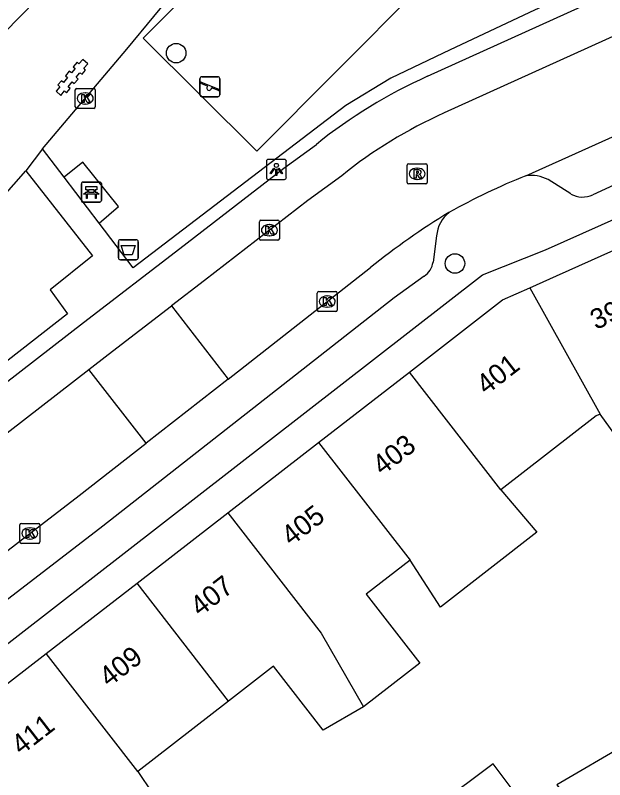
# Model space of a CAD drawing. Extents: x 159222 to 160346, y 381249 to 382166.
# Drawn here: x 159907.01 to 159936.46, y 381548.06 to 381586.28 of the extents above; entities that cross this region are included whole.
import ezdxf

# ---------------------------------------------------------------- set-up
doc = ezdxf.new("R2010")
doc.units = 0
for name, color, linetype in [('IMGEO_Afvalbak', 7, 'Continuous'), ('IMGEO_Bank', 7, 'Continuous'), ('IMGEO_Boom', 7, 'Continuous'), ('IMGEO_Groenvoorziening', 7, 'Continuous'), ('IMGEO_Kolk', 7, 'Continuous'), ('IMGEO_Lichtpunt', 7, 'Continuous'), ('IMGEO_Pand', 7, 'Continuous'), ('IMGEO_Pand_nummerreeks', 7, 'Continuous'), ('IMGEO_Rijbaan_lokaal_open', 7, 'Continuous'), ('IMGEO_Rioolput', 7, 'Continuous'), ('IMGEO_Speelvoorziening', 7, 'Continuous'), ('IMGEO_Voetpad_open', 7, 'Continuous')]:
    doc.layers.add(name, color=color, linetype=linetype)

msp = doc.modelspace()

# ---------------------------------------------------------------- linework, layer by layer
at = {"layer": 'IMGEO_Afvalbak'}
for p, q in [((159912.157, 381574.162), (159912.157, 381574.962)), ((159912.157, 381574.962), (159912.157, 381574.162)), ((159912.257, 381575.062), (159913.047, 381575.062)), ((159913.047, 381575.062), (159912.257, 381575.062)), ((159913.147, 381574.962), (159913.147, 381574.162)), ((159913.147, 381574.162), (159913.147, 381574.962)), ((159913.047, 381574.062), (159912.257, 381574.062)), ((159912.257, 381574.062), (159913.047, 381574.062))]:
    msp.add_line(p, q, dxfattribs=at)
msp.add_lwpolyline([(159912.3, 381574.776), (159913.004, 381574.776), (159912.855, 381574.306), (159912.449, 381574.306), (159912.3, 381574.776)], dxfattribs=at)
for centre, start, end in [((159912.257, 381574.962), 90, 180), ((159912.257, 381574.962), 90, 180), ((159913.047, 381574.962), 0, 90), ((159913.047, 381574.962), 360, 90), ((159912.257, 381574.162), 180, 270), ((159912.257, 381574.162), 180, 270), ((159913.047, 381574.162), 270, 0), ((159913.047, 381574.162), 270, 0)]:
    msp.add_arc(centre, 0.1, start, end, dxfattribs=at)
at = {"layer": 'IMGEO_Bank'}
for p, q in [((159910.308, 381577.019), (159910.308, 381577.86)), ((159910.308, 381577.86), (159910.308, 381577.019)), ((159910.383, 381577.944), (159911.224, 381577.944)), ((159911.224, 381577.944), (159910.383, 381577.944)), ((159911.308, 381577.869), (159911.308, 381577.028)), ((159911.308, 381577.028), (159911.308, 381577.869)), ((159910.617, 381577.45), (159910.617, 381577.556)), ((159910.661, 381577.556), (159910.661, 381577.45)), ((159910.949, 381577.562), (159910.667, 381577.562)), ((159910.667, 381577.444), (159910.949, 381577.444)), ((159910.955, 381577.45), (159910.955, 381577.556)), ((159910.999, 381577.556), (159910.999, 381577.45)), ((159911.005, 381577.342), (159910.612, 381577.342)), ((159911.233, 381576.944), (159910.392, 381576.944)), ((159910.392, 381576.944), (159911.233, 381576.944))]:
    msp.add_line(p, q, dxfattribs=at)
for points in [[(159910.555, 381577.342), (159910.413, 381577.342), (159910.525, 381577.444), (159910.611, 381577.444)], [(159910.611, 381577.562), (159910.525, 381577.562), (159910.525, 381577.723), (159911.088, 381577.723), (159911.088, 381577.562), (159911.005, 381577.562)], [(159911.005, 381577.444), (159911.088, 381577.444), (159911.2, 381577.342), (159911.061, 381577.342)], [(159910.605, 381577.335), (159910.605, 381577.128), (159910.562, 381577.128), (159910.562, 381577.335)], [(159911.055, 381577.335), (159911.055, 381577.128), (159911.011, 381577.128), (159911.011, 381577.335)]]:
    msp.add_lwpolyline(points, dxfattribs=at)
for centre, radius, start, end in [((159910.386, 381577.866), 0.0779, 92.4484, 184.2845), ((159910.386, 381577.866), 0.0779, 92.4484, 184.2845), ((159911.23, 381577.866), 0.0779, 2.4484, 94.2845), ((159911.23, 381577.866), 0.0779, 2.4484, 94.2845), ((159910.61, 381577.555), 0.00671, 2.8957, 87.1043), ((159910.61, 381577.451), 0.00671, 272.8957, 357.1043), ((159910.667, 381577.555), 0.00671, 92.8957, 177.1043), ((159910.667, 381577.451), 0.00671, 182.8957, 267.1043), ((159910.949, 381577.555), 0.00671, 2.8957, 87.1043), ((159910.949, 381577.451), 0.00671, 272.8957, 357.1043), ((159911.006, 381577.555), 0.00671, 92.8957, 177.1043), ((159911.006, 381577.451), 0.00671, 182.8957, 267.1043), ((159910.555, 381577.335), 0.00671, 2.8957, 87.1043), ((159910.612, 381577.335), 0.00671, 92.8957, 177.1043), ((159911.004, 381577.335), 0.00671, 2.8957, 87.1043), ((159911.061, 381577.335), 0.00671, 92.8957, 177.1043), ((159910.386, 381577.022), 0.0779, 182.4484, 274.2845), ((159910.386, 381577.022), 0.0779, 182.4484, 274.2845), ((159911.23, 381577.022), 0.0779, 272.4484, 4.2845), ((159911.23, 381577.022), 0.0779, 272.4484, 4.2845)]:
    msp.add_arc(centre, radius, start, end, dxfattribs=at)
at = {"layer": 'IMGEO_Boom'}
for centre in [(159915.046, 381584.393), (159928.976, 381573.873)]:
    msp.add_circle(centre, 0.489, dxfattribs=at)
at = {"layer": 'IMGEO_Groenvoorziening'}
msp.add_lwpolyline([(159925.518, 381597.313), (159931.189, 381591.669), (159919.068, 381579.492), (159913.398, 381585.135), (159925.518, 381597.313)], dxfattribs=at)
at = {"layer": 'IMGEO_Kolk'}
for p, q in [((159910.003, 381581.702), (159910.003, 381582.554)), ((159910.078, 381582.628), (159910.93, 381582.628)), ((159910.491, 381582.408), (159910.516, 381582.408)), ((159911.004, 381582.554), (159911.004, 381581.702)), ((159910.514, 381581.848), (159910.489, 381581.848)), ((159910.93, 381581.628), (159910.078, 381581.628)), ((159919.202, 381575.112), (159919.202, 381575.964)), ((159919.277, 381576.038), (159920.129, 381576.038)), ((159920.203, 381575.964), (159920.203, 381575.112)), ((159919.69, 381575.818), (159919.715, 381575.818)), ((159919.713, 381575.258), (159919.688, 381575.258)), ((159920.129, 381575.038), (159919.277, 381575.038)), ((159922.168, 381572.472), (159923.02, 381572.472)), ((159922.093, 381571.546), (159922.093, 381572.398)), ((159922.581, 381572.252), (159922.606, 381572.252)), ((159923.094, 381572.398), (159923.094, 381571.546)), ((159923.02, 381571.472), (159922.168, 381571.472)), ((159922.604, 381571.692), (159922.579, 381571.692)), ((159907.235, 381559.951), (159907.235, 381560.803)), ((159907.31, 381560.877), (159908.162, 381560.877)), ((159907.723, 381560.657), (159907.748, 381560.657)), ((159908.236, 381560.803), (159908.236, 381559.951)), ((159908.162, 381559.877), (159907.31, 381559.877)), ((159907.746, 381560.097), (159907.721, 381560.097))]:
    msp.add_line(p, q, dxfattribs=at)
for points in [[(159910.003, 381581.702), (159910.003, 381582.554)], [(159910.078, 381582.628), (159910.93, 381582.628)], [(159911.004, 381582.554), (159911.004, 381581.702)], [(159910.324, 381582.328), (159910.447, 381582.328), (159910.447, 381582.177), (159910.577, 381582.328), (159910.741, 381582.328), (159910.595, 381582.177), (159910.748, 381581.928), (159910.596, 381581.928), (159910.511, 381582.092), (159910.447, 381582.025), (159910.447, 381581.928), (159910.324, 381581.928), (159910.324, 381582.328)], [(159910.93, 381581.628), (159910.078, 381581.628)], [(159919.202, 381575.112), (159919.202, 381575.964)], [(159919.277, 381576.038), (159920.129, 381576.038)], [(159920.203, 381575.964), (159920.203, 381575.112)], [(159919.523, 381575.738), (159919.646, 381575.738), (159919.646, 381575.587), (159919.776, 381575.738), (159919.94, 381575.738), (159919.794, 381575.587), (159919.947, 381575.338), (159919.795, 381575.338), (159919.71, 381575.502), (159919.646, 381575.435), (159919.646, 381575.338), (159919.523, 381575.338), (159919.523, 381575.738)], [(159920.129, 381575.038), (159919.277, 381575.038)], [(159922.168, 381572.472), (159923.02, 381572.472)], [(159922.093, 381571.546), (159922.093, 381572.398)], [(159922.414, 381572.172), (159922.537, 381572.172), (159922.537, 381572.021), (159922.667, 381572.172), (159922.831, 381572.172), (159922.685, 381572.021), (159922.838, 381571.772), (159922.686, 381571.772), (159922.601, 381571.936), (159922.537, 381571.869), (159922.537, 381571.772), (159922.414, 381571.772), (159922.414, 381572.172)], [(159923.094, 381572.398), (159923.094, 381571.546)], [(159923.02, 381571.472), (159922.168, 381571.472)], [(159907.235, 381559.951), (159907.235, 381560.803)], [(159907.31, 381560.877), (159908.162, 381560.877)], [(159908.236, 381560.803), (159908.236, 381559.951)], [(159907.556, 381560.577), (159907.679, 381560.577), (159907.679, 381560.426), (159907.809, 381560.577), (159907.973, 381560.577), (159907.827, 381560.426), (159907.98, 381560.177), (159907.828, 381560.177), (159907.743, 381560.341), (159907.679, 381560.274), (159907.679, 381560.177), (159907.556, 381560.177), (159907.556, 381560.577)], [(159908.162, 381559.877), (159907.31, 381559.877)]]:
    msp.add_lwpolyline(points, dxfattribs=at)
for centre, start, end in [((159910.08, 381582.552), 91.552, 178.448), ((159910.08, 381582.552), 91.552, 178.448), ((159910.928, 381582.552), 1.552, 88.448), ((159910.928, 381582.552), 1.552, 88.448), ((159910.08, 381581.704), 181.552, 268.448), ((159910.08, 381581.704), 181.552, 268.448), ((159910.928, 381581.704), 271.552, 358.448), ((159910.928, 381581.704), 271.552, 358.448), ((159919.279, 381575.962), 91.552, 178.448), ((159919.279, 381575.962), 91.552, 178.448), ((159920.127, 381575.962), 1.552, 88.448), ((159920.127, 381575.962), 1.552, 88.448), ((159919.279, 381575.114), 181.552, 268.448), ((159919.279, 381575.114), 181.552, 268.448), ((159920.127, 381575.114), 271.552, 358.448), ((159920.127, 381575.114), 271.552, 358.448), ((159922.17, 381572.396), 91.552, 178.448), ((159922.17, 381572.396), 91.552, 178.448), ((159923.018, 381572.396), 1.552, 88.448), ((159923.018, 381572.396), 1.552, 88.448), ((159922.17, 381571.548), 181.552, 268.448), ((159922.17, 381571.548), 181.552, 268.448), ((159923.018, 381571.548), 271.552, 358.448), ((159923.018, 381571.548), 271.552, 358.448), ((159907.312, 381560.801), 91.552, 178.448), ((159907.312, 381560.801), 91.552, 178.448), ((159908.16, 381560.801), 1.552, 88.448), ((159908.16, 381560.801), 1.552, 88.448), ((159907.312, 381559.953), 181.552, 268.448), ((159907.312, 381559.953), 181.552, 268.448), ((159908.16, 381559.953), 271.552, 358.448), ((159908.16, 381559.953), 271.552, 358.448)]:
    msp.add_arc(centre, 0.0765, start, end, dxfattribs=at)
for centre, major_axis, ratio, start_param, end_param in [((159910.49, 381582.128), (-0.387, 0.002), 0.722429, 4.712389, 7.853982), ((159910.515, 381582.128), (-0.39, 0.002), 0.717154, 1.570796, 4.712389), ((159919.689, 381575.538), (-0.387, 0.002), 0.722429, 4.712389, 7.853982), ((159919.714, 381575.538), (-0.39, 0.002), 0.717154, 1.570796, 4.712389), ((159922.58, 381571.972), (-0.387, 0.002), 0.722429, 4.712389, 7.853982), ((159922.605, 381571.972), (-0.39, 0.002), 0.717154, 1.570796, 4.712389), ((159907.722, 381560.377), (-0.387, 0.002), 0.722429, 4.712389, 7.853982), ((159907.747, 381560.377), (-0.39, 0.002), 0.717154, 1.570796, 4.712389)]:
    msp.add_ellipse(centre, major_axis=major_axis, ratio=ratio, start_param=start_param, end_param=end_param, dxfattribs=at)
at = {"layer": 'IMGEO_Lichtpunt'}
for p, q in [((159919.554, 381578.981), (159919.554, 381578.174)), ((159919.554, 381578.981), (159919.554, 381578.174)), ((159920.456, 381579.076), (159919.648, 381579.076)), ((159920.456, 381579.076), (159919.648, 381579.076)), ((159920.55, 381578.174), (159920.55, 381578.981)), ((159920.55, 381578.174), (159920.55, 381578.981)), ((159919.648, 381578.08), (159920.456, 381578.08)), ((159919.648, 381578.08), (159920.456, 381578.08))]:
    msp.add_line(p, q, dxfattribs=at)
for points in [[(159919.928, 381578.645), (159919.967, 381578.617), (159919.779, 381578.355), (159919.741, 381578.382), (159919.928, 381578.645)], [(159920.03, 381578.597), (159920.077, 381578.597), (159920.077, 381578.275), (159920.03, 381578.275), (159920.03, 381578.597)], [(159920.14, 381578.617), (159920.178, 381578.644), (159920.365, 381578.382), (159920.326, 381578.354), (159920.14, 381578.617)]]:
    msp.add_lwpolyline(points, dxfattribs=at)
msp.add_circle((159920.053, 381578.779), 0.0994, dxfattribs=at)
for centre, start, end in [((159919.648, 381578.981), 90, 180), ((159919.648, 381578.981), 90, 180), ((159920.456, 381578.981), 0, 90), ((159920.456, 381578.981), 0, 90), ((159919.648, 381578.174), 180, 270), ((159919.648, 381578.174), 180, 270), ((159920.456, 381578.174), 270, 0), ((159920.456, 381578.174), 270, 360)]:
    msp.add_arc(centre, 0.0946, start, end, dxfattribs=at)
at = {"layer": 'IMGEO_Pand'}
for points in [[(159932.725, 381572.665), (159934.053, 381573.258), (159939.145, 381575.534)], [(159926.698, 381568.444), (159931.35, 381572.05), (159932.725, 381572.665)], [(159932.725, 381572.665), (159936.225, 381566.345)], [(159922.162, 381564.929), (159926.698, 381568.444)], [(159931.263, 381562.556), (159926.698, 381568.444)], [(159936.225, 381566.345), (159936.027, 381566.257), (159931.263, 381562.556)], [(159944.139, 381565.707), (159941.738, 381564.635), (159941.047, 381564.326), (159938.802, 381563.312), (159939.007, 381562.852), (159938.819, 381562.762), (159936.225, 381566.345)], [(159917.626, 381561.413), (159922.162, 381564.929)], [(159922.162, 381564.929), (159926.731, 381559.035)], [(159931.263, 381562.556), (159933.07, 381560.437), (159928.246, 381556.689), (159926.731, 381559.035)], [(159913.09, 381557.897), (159917.626, 381561.413)], [(159917.626, 381561.413), (159922.297, 381555.387), (159924.408, 381551.699)], [(159926.731, 381559.035), (159924.542, 381557.335), (159927.222, 381553.885), (159924.408, 381551.699)], [(159908.553, 381554.381), (159913.09, 381557.897)], [(159917.666, 381551.993), (159913.09, 381557.897)], [(159903.996, 381550.849), (159908.553, 381554.381)], [(159913.134, 381548.473), (159908.553, 381554.381)], [(159924.408, 381551.699), (159922.395, 381550.547), (159919.914, 381553.74), (159917.666, 381551.993)], [(159917.666, 381551.993), (159913.134, 381548.473)], [(159930.888, 381548.852), (159928.107, 381546.78), (159929.947, 381544.311), (159932.728, 381546.384), (159930.888, 381548.852)], [(159913.134, 381548.473), (159915.28, 381545.267), (159910.939, 381541.895)]]:
    msp.add_lwpolyline(points, dxfattribs=at)
at = {"layer": 'IMGEO_Rijbaan_lokaal_open'}
for points in [[(159946.041, 381589.576), (159945.766, 381589.401), (159944.35, 381588.666), (159942.971, 381588.011), (159928.429, 381581.4)], [(159932.52, 381578.264), (159947.598, 381585.035)], [(159923.317, 381578.263), (159921.63, 381577.03), (159916.46, 381573.024), (159914.804, 381571.752)], [(159917.638, 381568.095), (159924.756, 381573.666)], [(159910.683, 381568.58), (159911.648, 381569.327), (159914.804, 381571.752)], [(159914.804, 381571.752), (159917.638, 381568.095)], [(159886.532, 381549.994), (159891.463, 381553.82), (159893.425, 381555.305), (159897.902, 381558.679), (159910.683, 381568.58)], [(159913.544, 381564.89), (159910.683, 381568.58)], [(159917.638, 381568.095), (159913.544, 381564.89)], [(159888.171, 381545.168), (159894.5, 381550.196), (159910.193, 381562.267), (159913.544, 381564.89)]]:
    msp.add_lwpolyline(points, dxfattribs=at)
for centre, radius, start, end in [((159938.094, 381559.916), 23.558, 114.222, 128.849), ((159945.792, 381545.502), 35.348, 112.0535, 118.9577), ((159946.97, 381546.32), 35.232, 121.2788, 129.0887)]:
    msp.add_arc(centre, radius, start, end, dxfattribs=at)
at = {"layer": 'IMGEO_Rioolput'}
for p, q in [((159926.589, 381577.932), (159926.589, 381578.784)), ((159926.664, 381578.858), (159927.516, 381578.858)), ((159927.077, 381578.638), (159927.102, 381578.638)), ((159927.59, 381578.784), (159927.59, 381577.932)), ((159927.516, 381577.858), (159926.664, 381577.858)), ((159927.1, 381578.078), (159927.075, 381578.078))]:
    msp.add_line(p, q, dxfattribs=at)
for points in [[(159926.589, 381577.932), (159926.589, 381578.784)], [(159926.664, 381578.858), (159927.516, 381578.858)], [(159927.59, 381578.784), (159927.59, 381577.932)], [(159927.178, 381578.556), (159926.926, 381578.558), (159926.926, 381578.158)], [(159926.926, 381578.158), (159927.05, 381578.158), (159927.05, 381578.32), (159927.061, 381578.32)], [(159927.104, 381578.477), (159927.05, 381578.477), (159927.05, 381578.396)], [(159927.05, 381578.396), (159927.102, 381578.396)], [(159927.108, 381578.291), (159927.179, 381578.158), (159927.319, 381578.158), (159927.254, 381578.284)], [(159927.516, 381577.858), (159926.664, 381577.858)]]:
    msp.add_lwpolyline(points, dxfattribs=at)
for centre, radius, start, end in [((159926.666, 381578.782), 0.0765, 91.552, 178.448), ((159926.666, 381578.782), 0.0765, 91.552, 178.448), ((159927.514, 381578.782), 0.0765, 1.552, 88.448), ((159927.514, 381578.782), 0.0765, 1.552, 88.448), ((159927.06, 381578.267), 0.0533, 26.0293, 88.6989), ((159927.086, 381578.585), 0.19, 274.7715, 282.9687), ((159927.11, 381578.381), 0.0964, 77.0061, 93.1865), ((159927.124, 381578.438), 0.0378, 276.6634, 79.6772), ((159927.177, 381578.446), 0.109, 350.3612, 89.416), ((159927.175, 381578.446), 0.112, 277.5842, 350.9817), ((159927.159, 381578.231), 0.108, 29.5134, 73.7905), ((159926.666, 381577.934), 0.0765, 181.552, 268.448), ((159926.666, 381577.934), 0.0765, 181.552, 268.448), ((159927.514, 381577.934), 0.0765, 271.552, 358.448), ((159927.514, 381577.934), 0.0765, 271.552, 358.448)]:
    msp.add_arc(centre, radius, start, end, dxfattribs=at)
for centre, major_axis, ratio, start_param, end_param in [((159927.076, 381578.358), (-0.387, 0.002), 0.722429, 4.712389, 7.853982), ((159927.101, 381578.358), (-0.39, 0.002), 0.717154, 1.570796, 4.712389)]:
    msp.add_ellipse(centre, major_axis=major_axis, ratio=ratio, start_param=start_param, end_param=end_param, dxfattribs=at)
at = {"layer": 'IMGEO_Speelvoorziening'}
for p, q in [((159916.333, 381583.213), (159917.123, 381583.213)), ((159917.123, 381583.213), (159916.333, 381583.213)), ((159916.233, 381582.313), (159916.233, 381583.113)), ((159916.233, 381583.113), (159916.233, 381582.313)), ((159916.616, 381582.741), (159916.277, 381582.878)), ((159916.302, 381582.938), (159917.178, 381582.585)), ((159917.223, 381583.113), (159917.223, 381582.313)), ((159917.223, 381582.313), (159917.223, 381583.113)), ((159917.154, 381582.525), (159916.814, 381582.662)), ((159917.123, 381582.213), (159916.333, 381582.213)), ((159916.333, 381582.213), (159917.123, 381582.213))]:
    msp.add_line(p, q, dxfattribs=at)
for centre, radius, start, end in [((159916.333, 381583.113), 0.1, 90, 180), ((159916.333, 381583.113), 0.1, 90, 180), ((159917.123, 381583.113), 0.1, 0, 90), ((159917.123, 381583.113), 0.1, 360, 90), ((159916.29, 381582.908), 0.0327, 68.078, 248.078), ((159916.695, 381582.651), 0.12, 130.9928, 5.1632), ((159917.166, 381582.555), 0.0327, 248.078, 68.078), ((159916.333, 381582.313), 0.1, 180, 270), ((159916.333, 381582.313), 0.1, 180, 270), ((159917.123, 381582.313), 0.1, 270, 0), ((159917.123, 381582.313), 0.1, 270, 0)]:
    msp.add_arc(centre, radius, start, end, dxfattribs=at)
at = {"layer": 'IMGEO_Voetpad_open'}
for points in [[(159882.637, 381554.045), (159886.189, 381556.852), (159901.457, 381576.14), (159899.155, 381577.976), (159925.043, 381604.411), (159922.432, 381607.036)], [(159908.369, 381579.61), (159912.588, 381584.585), (159916.628, 381589.503), (159923.199, 381597.278), (159925.99, 381600.653)], [(159927.604, 381583.235), (159941.587, 381589.592), (159942.028, 381589.793)], [(159934.27, 381587.159), (159932.942, 381586.534), (159928.742, 381584.559), (159925.771, 381583.142), (159923.53, 381581.773), (159912.89, 381573.649), (159911.196, 381575.883)], [(159909.276, 381582.269), (159909.472, 381582.502), (159909.569, 381582.413), (159909.75, 381582.631), (159909.652, 381582.713), (159909.853, 381582.952), (159909.954, 381582.871), (159910.146, 381583.098), (159910.046, 381583.183), (159910.238, 381583.409), (159910.341, 381583.333), (159910.523, 381583.548), (159910.426, 381583.633), (159910.624, 381583.864), (159910.38, 381584.074), (159910.19, 381583.849), (159910.091, 381583.941), (159909.899, 381583.713), (159909.998, 381583.621), (159909.812, 381583.399), (159909.707, 381583.485), (159909.513, 381583.25), (159909.618, 381583.169), (159909.416, 381582.93), (159909.311, 381583.014), (159909.131, 381582.801), (159909.231, 381582.709), (159909.043, 381582.486), (159909.276, 381582.269)], [(159889.378, 381541.471), (159930.356, 381573.305), (159933.502, 381574.549), (159949.504, 381581.701)], [(159944.935, 381581.358), (159940.778, 381579.578), (159935.86, 381577.308)], [(159888.793, 381553.996), (159894.534, 381558.661), (159896.678, 381560.279), (159910.418, 381570.922), (159915.229, 381574.619), (159920.419, 381578.64), (159922.054, 381579.83)], [(159908.369, 381579.61), (159907.539, 381578.507)], [(159909.451, 381578.183), (159908.369, 381579.61)], [(159911.196, 381575.883), (159912.161, 381576.723), (159910.38, 381578.934), (159909.451, 381578.183)], [(159886.098, 381553.64), (159894.074, 381562.974), (159898.879, 381568.661), (159907.539, 381578.507)], [(159907.539, 381578.507), (159910.859, 381574.265), (159908.743, 381572.552), (159909.616, 381571.353), (159904.886, 381567.682), (159893.797, 381559.075), (159886.748, 381553.586)], [(159911.196, 381575.883), (159909.451, 381578.183)], [(159934.773, 381577.349), (159933.627, 381578.067)], [(159928.055, 381575.251), (159927.882, 381573.944)], [(159927.434, 381573.235), (159925.944, 381572.151), (159911.373, 381560.746), (159895.686, 381548.679), (159889.579, 381543.826)], [(159939.706, 381551.301), (159939.717, 381551.28), (159937.546, 381549.84), (159934.06, 381547.814), (159938.301, 381542.356), (159937.43, 381541.679)]]:
    msp.add_lwpolyline(points, dxfattribs=at)
for centre, radius, start, end in [((159938.079, 381559.935), 25.547, 114.2081, 128.8513), ((159932.762, 381576.415), 1.864, 62.3592, 97.4595), ((159935.357, 381578.395), 1.198, 240.8396, 294.8402), ((159929.779, 381575.095), 1.731, 129.4916, 174.8434), ((159926.892, 381574.073), 0.998, 302.8645, 352.5599)]:
    msp.add_arc(centre, radius, start, end, dxfattribs=at)

# ---------------------------------------------------------------- texts
at = {"layer": 'IMGEO_Pand_nummerreeks'}
for s, rotation, p in [('399', 24.0807, (159936.016, 381570.542)), ('401', 37.7783, (159930.535, 381567.269)), ('403', 37.7783, (159925.342, 381563.244)), ('405', 37.7783, (159920.791, 381559.716)), ('407', 37.7783, (159916.239, 381556.188)), ('409', 37.7783, (159911.688, 381552.661)), ('411', 37.7808, (159907.3, 381549.259))]:
    msp.add_text(s, height=1, rotation=rotation, dxfattribs=at).set_placement(p)

doc.saveas('drawing.dxf')
